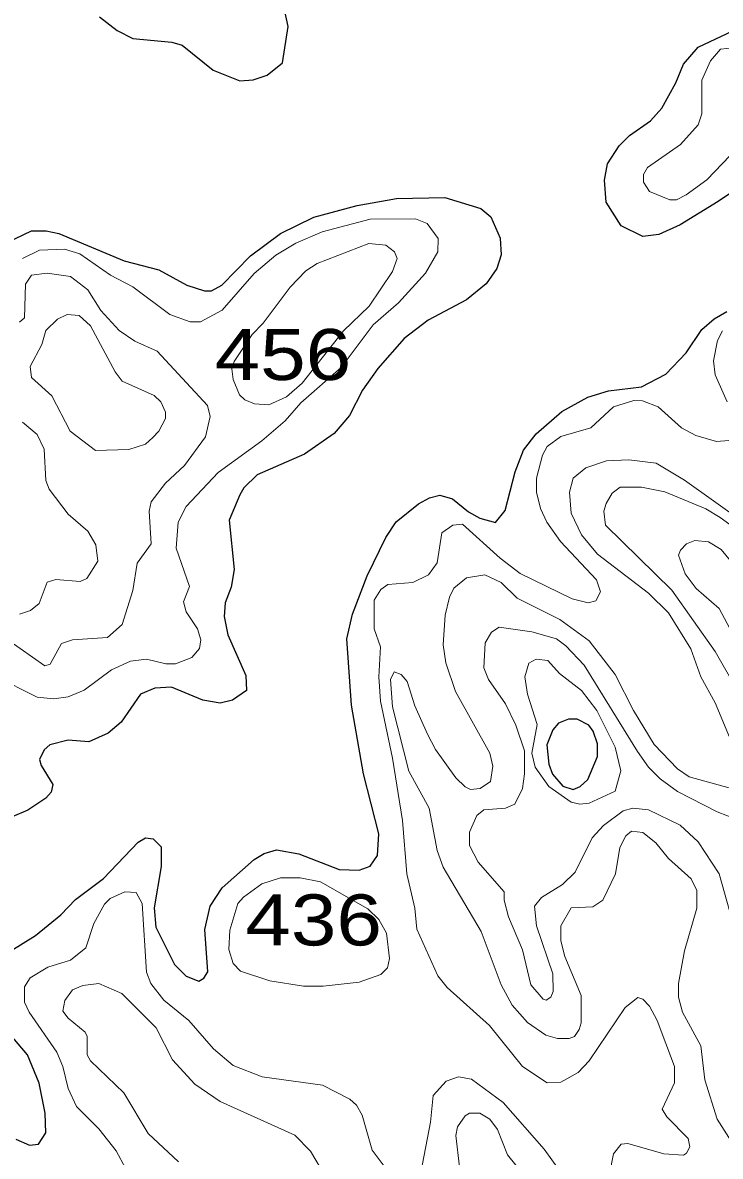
# Model space of a CAD drawing. Extents: x 577 to 602.9, y 7483.8 to 7511.6.
# Drawn here: x 581.847 to 582.941, y 7506.18 to 7507.957 of the extents above; entities that cross this region are included whole.
import ezdxf
from ezdxf.enums import TextEntityAlignment as Align

# ---------------------------------------------------------------- set-up
doc = ezdxf.new("R2010")
doc.units = 0
doc.header["$LTSCALE"] = 0.032
doc.layers.add('1', color=7, linetype='Continuous', lineweight=25)
doc.layers.add('2', color=7, linetype='Continuous', lineweight=13)
doc.layers.add('61', color=7, linetype='Continuous')

msp = doc.modelspace()

# ---------------------------------------------------------------- linework, layer by layer
at = {"layer": '1'}
for points in [[(581.9677, 7507.9658), (581.9956, 7507.9444), (582.0202, 7507.9317), (582.0814, 7507.9261), (582.0973, 7507.9213), (582.1458, 7507.8824), (582.188, 7507.8657), (582.2087, 7507.8672), (582.2309, 7507.8744), (582.2548, 7507.8935), (582.2635, 7507.9507), (582.254, 7507.9945)], [(583.0778, 7507.7702), (582.9378, 7507.6764), (582.8782, 7507.6398), (582.8448, 7507.6247), (582.8201, 7507.6215), (582.786, 7507.6382), (582.7621, 7507.6756), (582.7597, 7507.7098), (582.7645, 7507.7352), (582.7828, 7507.7639), (582.7987, 7507.7798), (582.8321, 7507.8028), (582.8495, 7507.8228), (582.8718, 7507.8625), (582.8838, 7507.8919), (582.9068, 7507.9181), (582.9879, 7507.9563)], [(581.823, 7507.612), (581.8612, 7507.6303), (581.8842, 7507.6303), (581.9041, 7507.6263), (582.0067, 7507.5834), (582.0608, 7507.5691), (582.1045, 7507.5452), (582.1323, 7507.5365), (582.1435, 7507.5365), (582.1594, 7507.5452), (582.2047, 7507.5913), (582.2516, 7507.6263), (582.3041, 7507.6518), (582.3717, 7507.67), (582.4337, 7507.6812), (582.5092, 7507.6828), (582.5657, 7507.6653), (582.5816, 7507.6525), (582.5959, 7507.6191), (582.5975, 7507.5929), (582.5911, 7507.5714), (582.5744, 7507.5476), (582.5434, 7507.5221), (582.483, 7507.4903), (582.4456, 7507.4617), (582.4043, 7507.4148), (582.3804, 7507.3806), (582.3597, 7507.3408), (582.3359, 7507.313), (582.289, 7507.2804), (582.215, 7507.2478), (582.1943, 7507.2279), (582.188, 7507.2168), (582.1713, 7507.177), (582.1792, 7507.0999), (582.1745, 7507.0721), (582.1649, 7507.0474), (582.1633, 7507.0259), (582.1689, 7506.9973), (582.1975, 7506.9337), (582.1983, 7506.9099), (582.1761, 7506.8947), (582.157, 7506.89), (582.1299, 7506.8947), (582.0806, 7506.9154), (582.0544, 7506.9138), (582.0321, 7506.9043), (582.0019, 7506.8606), (581.9812, 7506.8431), (581.951, 7506.8295), (581.9184, 7506.8319), (581.8898, 7506.8248), (581.881, 7506.8168), (581.8739, 7506.8017), (581.8763, 7506.7922), (581.8946, 7506.7627), (581.8922, 7506.7508), (581.8834, 7506.7413), (581.8556, 7506.7222), (581.831, 7506.7119)], [(582.0647, 7506.6339), (582.0536, 7506.5695), (582.056, 7506.5393), (582.0854, 7506.4805), (582.1037, 7506.4622), (582.1236, 7506.4542), (582.1315, 7506.459), (582.1379, 7506.4693), (582.1331, 7506.5353), (582.1411, 7506.5719), (582.1602, 7506.6005), (582.2102, 7506.6451), (582.2262, 7506.6546), (582.2452, 7506.6602), (582.2802, 7506.6538), (582.3438, 7506.6292), (582.3749, 7506.6284), (582.3923, 7506.6347), (582.4035, 7506.6514), (582.4059, 7506.6856), (582.382, 7506.7794), (582.3629, 7506.8868), (582.3558, 7506.991), (582.3645, 7507.0299), (582.3876, 7507.0896), (582.417, 7507.15), (582.4329, 7507.1746), (582.4679, 7507.2025), (582.4854, 7507.212), (582.5013, 7507.216), (582.5212, 7507.2104), (582.5466, 7507.1898), (582.5641, 7507.1802), (582.5888, 7507.1731), (582.6039, 7507.1921), (582.6198, 7507.2526), (582.6325, 7507.2868), (582.6524, 7507.3122), (582.6929, 7507.3472), (582.7335, 7507.3695), (582.7661, 7507.3798), (582.8178, 7507.3862), (582.8559, 7507.406), (582.8877, 7507.4394), (582.9124, 7507.476), (582.9315, 7507.4927), (582.9514, 7507.5038)], [(581.8286, 7506.5019), (581.8675, 7506.5258), (581.9073, 7506.5584), (581.9303, 7506.5822), (581.9741, 7506.6156), (582.0282, 7506.6721), (582.0401, 7506.6793), (582.052, 7506.6777), (582.0647, 7506.6649), (582.0647, 7506.6339)], [(581.8365, 7506.2069), (581.858, 7506.1974), (581.8723, 7506.199), (581.8834, 7506.2165), (581.8826, 7506.2475), (581.8731, 7506.2944), (581.8548, 7506.3389), (581.8198, 7506.3803)]]:
    msp.add_lwpolyline(points, dxfattribs=at)
msp.add_lwpolyline([(582.6784, 7506.7789), (582.6944, 7506.76), (582.7104, 7506.7548), (582.7215, 7506.7596), (582.7335, 7506.7707), (582.7486, 7506.8065), (582.7486, 7506.8264), (582.7422, 7506.8462), (582.7351, 7506.8558), (582.7168, 7506.8653), (582.7033, 7506.8653), (582.6874, 7506.859), (582.6786, 7506.8486), (582.6691, 7506.8248), (582.6722, 7506.7946)], close=True, dxfattribs=at)
at = {"layer": '2'}
for points in [[(582.9418, 7507.915), (582.9259, 7507.8967), (582.9124, 7507.8664), (582.9124, 7507.814), (582.9068, 7507.7965), (582.879, 7507.7655), (582.8273, 7507.7297), (582.8209, 7507.7185), (582.8209, 7507.7066), (582.8305, 7507.6923), (582.8623, 7507.6788), (582.8726, 7507.6788), (582.8877, 7507.6867), (582.9203, 7507.7106), (582.9808, 7507.7734), (583.05, 7507.8108), (583.0643, 7507.8291), (583.0643, 7507.841), (583.0523, 7507.8657), (583.0022, 7507.8816), (582.976, 7507.9078), (582.9617, 7507.9173)], [(582.2246, 7507.4856), (582.2071, 7507.4681), (582.1792, 7507.4259), (582.1753, 7507.414), (582.1776, 7507.3973), (582.1872, 7507.3734), (582.1959, 7507.3655), (582.211, 7507.3591), (582.2333, 7507.3575), (582.2611, 7507.3703), (582.2858, 7507.3917), (582.3502, 7507.4736), (582.3908, 7507.5126), (582.4273, 7507.5667), (582.4345, 7507.5873), (582.4305, 7507.5977), (582.417, 7507.608), (582.39, 7507.6104), (582.3089, 7507.5794), (582.2912, 7507.5676), (582.2667, 7507.5423)], [(582.0512, 7507.3066), (582.0608, 7507.3162), (582.0711, 7507.3361), (582.0711, 7507.3464), (582.0639, 7507.3623), (582.0536, 7507.3726), (582.0035, 7507.3949), (581.9924, 7507.4092), (581.9534, 7507.4816), (581.9359, 7507.4975), (581.9168, 7507.4991), (581.9017, 7507.4919), (581.8834, 7507.4744), (581.8771, 7507.4522), (581.8588, 7507.418), (581.8612, 7507.4005), (581.893, 7507.3718), (581.9216, 7507.3162), (581.9614, 7507.286), (582.0138, 7507.2876), (582.0401, 7507.2963)], [(582.879, 7507.1301), (582.8885, 7507.1397), (582.9013, 7507.1452), (582.9227, 7507.1428), (582.9426, 7507.1309), (583.0126, 7507.0458), (583.0341, 7507.0069), (583.0412, 7506.983), (583.0404, 7506.9711), (583.0237, 7506.9536), (583.0054, 7506.9504), (582.9951, 7506.9552), (582.9681, 7506.9846), (582.9394, 7507.0387), (582.9036, 7507.0697), (582.8861, 7507.0927), (582.8758, 7507.1222)], [(582.646, 7506.812), (582.654, 7506.8566), (582.6388, 7506.9043), (582.6349, 7506.9313), (582.6412, 7506.9528), (582.6524, 7506.9592), (582.6707, 7506.9568), (582.6889, 7506.9369), (582.7239, 7506.9099), (582.7478, 7506.8788), (582.7766, 7506.8212), (582.7852, 7506.7842), (582.7764, 7506.7524), (582.7359, 7506.7333), (582.7208, 7506.7317), (582.7072, 7506.7349), (582.6722, 7506.7596), (582.6508, 7506.7898)], [(582.2349, 7506.455), (582.1888, 7506.4701), (582.1776, 7506.482), (582.1705, 7506.5043), (582.1721, 7506.5345), (582.1848, 7506.5759), (582.1936, 7506.5862), (582.2222, 7506.6069), (582.2516, 7506.6164), (582.2826, 7506.6164), (582.3144, 7506.6101), (582.3884, 7506.5679), (582.4059, 7506.5512), (582.4178, 7506.5298), (582.4226, 7506.49), (582.4192, 7506.4751), (582.4089, 7506.4649), (582.375, 7506.453), (582.3183, 7506.4467), (582.2876, 7506.4467)]]:
    msp.add_lwpolyline(points, close=True, dxfattribs=at)
for points in [[(581.8031, 7506.9329), (581.8699, 7506.8995), (581.8962, 7506.8971), (581.9184, 7506.9003), (581.9439, 7506.9106), (581.9868, 7506.9425), (582.0162, 7506.956), (582.0417, 7506.9592), (582.0719, 7506.952), (582.087, 7506.952), (582.1124, 7506.9615), (582.1244, 7506.9759), (582.1268, 7506.9894), (582.1212, 7507.0069), (582.1037, 7507.0331), (582.0997, 7507.049), (582.109, 7507.0731), (582.0878, 7507.1333), (582.091, 7507.1739), (582.1037, 7507.1985), (582.1538, 7507.2518), (582.2222, 7507.3011), (582.2588, 7507.3329), (582.2834, 7507.3607), (582.347, 7507.4164), (582.3971, 7507.4832), (582.4369, 7507.5174), (582.479, 7507.5643), (582.4981, 7507.5977), (582.4989, 7507.6184), (582.4814, 7507.6422), (582.4631, 7507.6494), (582.3923, 7507.6486), (582.3168, 7507.6287), (582.2755, 7507.6112), (582.2444, 7507.5921), (582.2102, 7507.5635), (582.1602, 7507.5062), (582.126, 7507.4879), (582.1101, 7507.4879), (582.0783, 7507.4991), (582.0202, 7507.5428), (581.9852, 7507.5611), (581.9367, 7507.5945), (581.9129, 7507.6017), (581.8739, 7507.6001), (581.8469, 7507.5873)], [(581.8421, 7507.4871), (581.85, 7507.4943), (581.8516, 7507.5468), (581.8612, 7507.5611), (581.8858, 7507.5643), (581.9224, 7507.5587), (581.9494, 7507.538), (581.9701, 7507.5054), (581.9987, 7507.4744), (582.0234, 7507.4577), (582.0584, 7507.4418), (582.1371, 7507.3567), (582.1411, 7507.3392), (582.1339, 7507.3074), (582.1013, 7507.2629), (582.0711, 7507.2351), (582.0488, 7507.2057), (582.0456, 7507.1913), (582.0488, 7507.1397), (582.0266, 7507.1094), (582.0202, 7507.0665), (582.0035, 7507.0132), (581.9804, 7506.9933), (581.9256, 7506.9894), (581.9081, 7506.9838), (581.8906, 7506.9512), (581.8818, 7506.9488), (581.8039, 7507.0029)], [(582.945, 7507.4736), (582.937, 7507.4585), (582.9307, 7507.4267), (582.9331, 7507.4045), (582.9521, 7507.3623)], [(582.9545, 7507.3019), (582.9355, 7507.3003), (582.9028, 7507.3098), (582.8806, 7507.3218), (582.844, 7507.3544), (582.8194, 7507.3639), (582.8058, 7507.3647), (582.774, 7507.3544), (582.7382, 7507.3218), (582.6913, 7507.3082), (582.6699, 7507.2923), (582.6627, 7507.2788), (582.6532, 7507.243), (582.6532, 7507.2208), (582.6595, 7507.1953), (582.6691, 7507.1739), (582.6905, 7507.1436), (582.747, 7507.0832), (582.7534, 7507.0649), (582.7462, 7507.0506), (582.7343, 7507.0474), (582.7088, 7507.0538), (582.6277, 7507.0935), (582.5959, 7507.1174), (582.5371, 7507.1707), (582.522, 7507.1691), (582.5045, 7507.1572), (582.4973, 7507.1102), (582.4838, 7507.0912), (582.4591, 7507.0792), (582.4202, 7507.076), (582.409, 7507.0681), (582.3987, 7507.0514), (582.3987, 7507.0069), (582.4082, 7506.9782), (582.4059, 7506.9313), (582.4082, 7506.8932), (582.4273, 7506.8041), (582.4432, 7506.7063), (582.4496, 7506.6228), (582.4623, 7506.5687), (582.4655, 7506.5361), (582.4981, 7506.463), (582.5132, 7506.4447), (582.5792, 7506.385), (582.6309, 7506.3206), (582.6699, 7506.2952), (582.6913, 7506.296), (582.7184, 7506.3111), (582.7359, 7506.3294), (582.7923, 7506.4129), (582.8122, 7506.4288), (582.8201, 7506.4264), (582.8305, 7506.4153), (582.8424, 7506.393), (582.8695, 7506.3206), (582.8695, 7506.2952), (582.8504, 7506.2538), (582.8575, 7506.2419), (582.8909, 7506.2077), (582.8933, 7506.195), (582.8885, 7506.1847), (582.8838, 7506.1815), (582.8528, 7506.1839), (582.7963, 7506.1998), (582.786, 7506.199), (582.774, 7506.1839), (582.7677, 7506.152)], [(581.889, 7507.2255), (581.8834, 7507.2391), (581.881, 7507.2884), (581.8699, 7507.3114), (581.8469, 7507.3305)], [(582.8949, 7506.9751), (582.8599, 7507.0315), (582.8289, 7507.0625), (582.7486, 7507.1238), (582.7239, 7507.154), (582.7072, 7507.1882), (582.7048, 7507.2208), (582.7104, 7507.243), (582.7303, 7507.2589), (582.7629, 7507.2701), (582.7979, 7507.2717), (582.8408, 7507.2661), (582.8854, 7507.2399), (582.98, 7507.1723)], [(581.8421, 7507.0299), (581.8596, 7507.0355), (581.8731, 7507.0466), (581.8858, 7507.08), (581.8993, 7507.084), (581.9375, 7507.0808), (581.9478, 7507.0856), (581.9653, 7507.1126), (581.9622, 7507.1381), (581.9494, 7507.1595), (581.9184, 7507.1866), (581.889, 7507.2255)], [(582.9792, 7507.1532), (582.941, 7507.181), (582.9188, 7507.1945), (582.8543, 7507.2216), (582.8178, 7507.2287), (582.7844, 7507.2287), (582.7716, 7507.2192), (582.7621, 7507.2033), (582.7589, 7507.1913), (582.7613, 7507.1691), (582.8655, 7507.0673), (582.9331, 7506.9711), (582.9681, 7506.9099)], [(582.9585, 7506.2037), (582.9362, 7506.2379), (582.9172, 7506.3), (582.9108, 7506.3532), (582.8822, 7506.4057), (582.8758, 7506.4296), (582.8758, 7506.451), (582.8854, 7506.5019), (582.9044, 7506.5687), (582.9044, 7506.5966), (582.8957, 7506.6148), (582.8599, 7506.6466), (582.84, 7506.6713), (582.8201, 7506.6872), (582.8019, 7506.6896), (582.7931, 7506.6824), (582.7836, 7506.6641), (582.7772, 7506.6228), (582.7573, 7506.5814), (582.7414, 7506.5711), (582.7072, 7506.5695), (582.6913, 7506.5409), (582.6913, 7506.5178), (582.6977, 7506.4932), (582.7231, 7506.432), (582.7231, 7506.389), (582.72, 7506.3787), (582.7128, 7506.3675), (582.7041, 7506.3644), (582.6858, 7506.3644), (582.6675, 7506.3699), (582.6388, 7506.3898), (582.615, 7506.4168), (582.5975, 7506.4487), (582.5665, 7506.5321), (582.5069, 7506.6331), (582.4973, 7506.6594), (582.4846, 7506.7254), (582.4528, 7506.7834), (582.4273, 7506.8844), (582.4242, 7506.9273), (582.4297, 7506.9393), (582.4409, 7506.9353), (582.4504, 7506.9242), (582.4623, 7506.886), (582.4822, 7506.8415), (582.4949, 7506.8176), (582.5267, 7506.7731), (582.541, 7506.7588), (582.5498, 7506.7548), (582.5649, 7506.7564), (582.5808, 7506.7675), (582.5848, 7506.7914), (582.58, 7506.812), (582.5259, 7506.9083), (582.5108, 7506.9536), (582.5069, 7506.9814), (582.51, 7507.0283), (582.5164, 7507.0562), (582.5235, 7507.0705), (582.5434, 7507.0864), (582.5721, 7507.0912), (582.5975, 7507.0792), (582.6229, 7507.0546), (582.6897, 7507.0212), (582.7359, 7506.9878), (582.7764, 7506.9353), (582.805, 7506.8788), (582.8376, 7506.8256), (582.8742, 7506.7874), (582.8925, 7506.7747), (582.9625, 7506.7556)], [(582.9688, 7506.7071), (582.9362, 7506.7198), (582.8742, 7506.7516), (582.8472, 7506.7715), (582.8289, 7506.7898), (582.8114, 7506.8144), (582.7279, 7506.9496), (582.6993, 7506.9798), (582.6842, 7506.991), (582.646, 7507.0021), (582.5943, 7507.0092), (582.5824, 7507.0013), (582.5728, 7506.9846), (582.5705, 7506.9456), (582.5776, 7506.9273), (582.6047, 7506.8892), (582.6206, 7506.8558), (582.6341, 7506.8152), (582.6341, 7506.7794), (582.6309, 7506.7564), (582.619, 7506.7317), (582.6047, 7506.7254), (582.5705, 7506.723), (582.5593, 7506.7142), (582.5482, 7506.688), (582.5482, 7506.6673), (582.5617, 7506.6411), (582.6023, 7506.5942), (582.6023, 7506.5814), (582.6094, 7506.5552), (582.6309, 7506.5035), (582.6444, 7506.4487), (582.6635, 7506.4264), (582.6683, 7506.4248), (582.6754, 7506.4296), (582.6794, 7506.4383), (582.6786, 7506.4661), (582.6532, 7506.5409), (582.65, 7506.5719), (582.6611, 7506.5854), (582.6937, 7506.6061), (582.7136, 7506.6252), (582.7406, 7506.6793), (582.7581, 7506.6983), (582.7891, 7506.7214), (582.8042, 7506.7254), (582.8289, 7506.723), (582.8782, 7506.6991), (582.9068, 7506.6729), (582.9394, 7506.6228), (582.9681, 7506.5202)], [(582.9712, 7506.7993), (582.9331, 7506.8908), (582.9108, 7506.9313), (582.8949, 7506.9751)], [(582.1077, 7506.393), (582.0687, 7506.4248), (582.048, 7506.451), (582.0417, 7506.4685), (582.0345, 7506.5759), (582.025, 7506.5934), (582.0075, 7506.5942), (581.9844, 7506.5838), (581.9757, 7506.5751), (581.959, 7506.5449), (581.9463, 7506.5067), (581.9224, 7506.4876), (581.8866, 7506.4765), (581.8588, 7506.4598), (581.85, 7506.4455), (581.85, 7506.4216), (581.8572, 7506.4057), (581.9009, 7506.3429), (581.9105, 7506.3206), (581.9184, 7506.2864), (581.9319, 7506.2578), (581.9669, 7506.2228), (581.994, 7506.1886), (582.0242, 7506.1322)], [(582.0918, 7506.1711), (582.0441, 7506.2157), (582.0059, 7506.2793), (581.9534, 7506.3294), (581.9486, 7506.3389), (581.9486, 7506.3675), (581.9455, 7506.3747), (581.9184, 7506.3962), (581.9105, 7506.4073), (581.9136, 7506.424), (581.9256, 7506.4407), (581.9415, 7506.4479), (581.9669, 7506.451), (582.0027, 7506.4351), (582.0568, 7506.3811), (582.0822, 7506.331), (582.1172, 7506.2928), (582.157, 7506.2658), (582.2739, 7506.2133), (582.2985, 7506.1878), (582.3224, 7506.1481)], [(582.4234, 7506.152), (582.3955, 7506.1894), (582.3796, 7506.2443), (582.3709, 7506.2602), (582.3605, 7506.2697), (582.3176, 7506.2912), (582.223, 7506.3047), (582.1776, 7506.3222), (582.1466, 7506.3485), (582.1077, 7506.393)], [(582.6889, 7506.1576), (582.6651, 7506.191), (582.6007, 7506.2642), (582.5514, 7506.3007), (582.5307, 7506.3047), (582.5116, 7506.2976), (582.4909, 7506.2753), (582.487, 7506.2332), (582.4719, 7506.1544)], [(582.5323, 7506.1632), (582.5267, 7506.2125), (582.5291, 7506.226), (582.541, 7506.2435), (582.5482, 7506.2475), (582.5641, 7506.2475), (582.58, 7506.2379), (582.5919, 7506.222), (582.6078, 7506.1823), (582.6619, 7506.1147)]]:
    msp.add_lwpolyline(points, dxfattribs=at)

# ---------------------------------------------------------------- texts
at = {"layer": '61', "width": 1.2}
for s, p in [('456', (582.2554, 7507.3966)), ('436', (582.3036, 7506.5104))]:
    msp.add_text(s, height=0.08, dxfattribs=at).set_placement(p, align=Align.CENTER)

doc.saveas('drawing.dxf')
